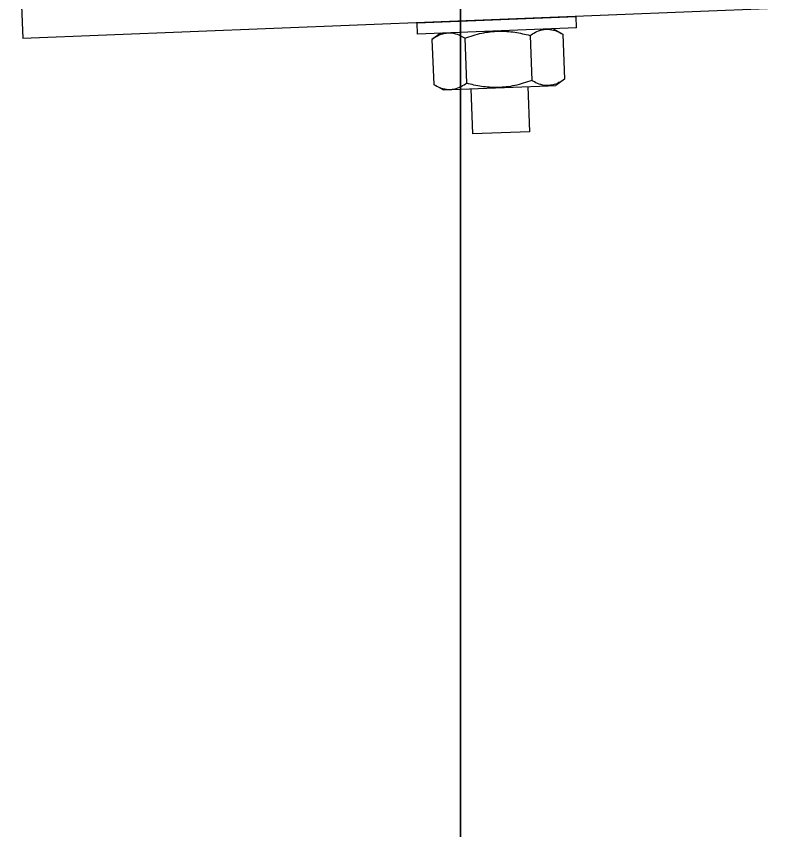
# Model space of a CAD drawing. Extents: x 9538 to 81668, y 7600 to 11751.
# Drawn here: x 11492.01 to 11498.99, y 9725.27 to 9732.75 of the extents above; entities that cross this region are included whole.
import ezdxf

# ---------------------------------------------------------------- set-up
doc = ezdxf.new("R2010")
doc.units = 0
doc.layers.add('dsnStdNameDate', color=7, linetype='Continuous')
doc.layers.add('dsnStdTable', color=7, linetype='Continuous')

msp = doc.modelspace()

# ---------------------------------------------------------------- linework, layer by layer
at = {"layer": 'dsnStdNameDate'}
for p, q in [((11496.0923, 9626.6588), (11496.0923, 9744.8878)), ((11496.0923, 9744.8878), (11496.0923, 9626.6588))]:
    msp.add_line(p, q, dxfattribs=at)
at = {"layer": 'dsnStdTable'}
for p, q in [((11492.0067, 9734.0392), (11492.0664, 9732.5472)), ((11492.0067, 9734.0392), (11492.0664, 9732.5472)), ((11498.9898, 9732.8241), (11492.0664, 9732.5472)), ((11498.9898, 9732.8241), (11492.0664, 9732.5472)), ((11495.6927, 9732.6923), (11497.1551, 9732.7508)), ((11495.6927, 9732.6923), (11497.1551, 9732.7508)), ((11497.1593, 9732.6465), (11497.1551, 9732.7508)), ((11497.1593, 9732.6465), (11497.1551, 9732.7508)), ((11495.6969, 9732.588), (11495.6927, 9732.6923)), ((11495.6969, 9732.588), (11495.6927, 9732.6923)), ((11497.1593, 9732.6465), (11495.6969, 9732.588)), ((11497.1593, 9732.6465), (11495.6969, 9732.588)), ((11495.9104, 9732.5966), (11495.8292, 9732.5408)), ((11495.9104, 9732.5966), (11495.8292, 9732.5408)), ((11496.9457, 9732.638), (11497.0311, 9732.5889)), ((11496.9457, 9732.638), (11497.0311, 9732.5889)), ((11497.0311, 9732.5889), (11497.0477, 9732.1734)), ((11497.0311, 9732.5889), (11497.0477, 9732.1734)), ((11495.8292, 9732.5408), (11495.8459, 9732.1253)), ((11495.8292, 9732.5408), (11495.8459, 9732.1253)), ((11496.1297, 9732.5528), (11496.1463, 9732.1373)), ((11496.1297, 9732.5528), (11496.1463, 9732.1373)), ((11496.7306, 9732.5768), (11496.7472, 9732.1613)), ((11496.7306, 9732.5768), (11496.7472, 9732.1613)), ((11497.0477, 9732.1734), (11496.9665, 9732.1176)), ((11497.0477, 9732.1734), (11496.9665, 9732.1176)), ((11495.9312, 9732.0762), (11495.8459, 9732.1253)), ((11495.9312, 9732.0762), (11495.8459, 9732.1253)), ((11495.9312, 9732.0762), (11496.8972, 9732.1148)), ((11495.9312, 9732.0762), (11496.8972, 9732.1148)), ((11496.2053, 9731.671), (11496.1887, 9732.0865)), ((11496.2053, 9731.671), (11496.1887, 9732.0865)), ((11496.7091, 9732.1073), (11496.7257, 9731.6918)), ((11496.7091, 9732.1073), (11496.7257, 9731.6918)), ((11496.8972, 9732.1148), (11496.9665, 9732.1176)), ((11496.8972, 9732.1148), (11496.9665, 9732.1176)), ((11496.7257, 9731.6918), (11496.2053, 9731.671)), ((11496.7257, 9731.6918), (11496.2053, 9731.671))]:
    msp.add_line(p, q, dxfattribs=at)
for points in [[(11496.1297, 9732.5528), (11496.1169, 9732.5598), (11496.0805, 9732.5795), (11496.0149, 9732.6007), (11495.9411, 9732.5964), (11495.8793, 9732.5728), (11495.8463, 9732.5517), (11495.8293, 9732.5408)], [(11496.1297, 9732.5528), (11496.1169, 9732.5598), (11496.0805, 9732.5795), (11496.0149, 9732.6007), (11495.9411, 9732.5964), (11495.8793, 9732.5728), (11495.8463, 9732.5517), (11495.8293, 9732.5408)], [(11496.1297, 9732.5528), (11496.1815, 9732.5696), (11496.2866, 9732.6037), (11496.4436, 9732.6206), (11496.5934, 9732.6101), (11496.6845, 9732.588), (11496.7306, 9732.5768)], [(11496.1297, 9732.5528), (11496.1815, 9732.5696), (11496.2866, 9732.6037), (11496.4436, 9732.6206), (11496.5934, 9732.6101), (11496.6845, 9732.588), (11496.7306, 9732.5768)], [(11496.7306, 9732.5768), (11496.7429, 9732.5848), (11496.7775, 9732.6074), (11496.8413, 9732.6338), (11496.9152, 9732.6354), (11496.9786, 9732.6168), (11497.0132, 9732.5984), (11497.0311, 9732.5889)], [(11496.7306, 9732.5768), (11496.7429, 9732.5848), (11496.7775, 9732.6074), (11496.8413, 9732.6338), (11496.9152, 9732.6354), (11496.9786, 9732.6168), (11497.0132, 9732.5984), (11497.0311, 9732.5889)], [(11495.8459, 9732.1253), (11495.8636, 9732.1159), (11495.8982, 9732.0974), (11495.9608, 9732.079), (11496.0348, 9732.0801), (11496.0988, 9732.1063), (11496.1341, 9732.1293), (11496.1463, 9732.1373)], [(11495.8459, 9732.1253), (11495.8636, 9732.1159), (11495.8982, 9732.0974), (11495.9608, 9732.079), (11496.0348, 9732.0801), (11496.0988, 9732.1063), (11496.1341, 9732.1293), (11496.1463, 9732.1373)], [(11496.7472, 9732.1613), (11496.6954, 9732.1445), (11496.5903, 9732.1104), (11496.4334, 9732.0936), (11496.2835, 9732.1041), (11496.1924, 9732.1261), (11496.1463, 9732.1373)], [(11496.7472, 9732.1613), (11496.6954, 9732.1445), (11496.5903, 9732.1104), (11496.4334, 9732.0936), (11496.2835, 9732.1041), (11496.1924, 9732.1261), (11496.1463, 9732.1373)], [(11497.0477, 9732.1734), (11497.0308, 9732.1625), (11496.9978, 9732.1414), (11496.9368, 9732.118), (11496.863, 9732.1133), (11496.7971, 9732.1343), (11496.7601, 9732.1544), (11496.7472, 9732.1613)], [(11497.0477, 9732.1734), (11497.0308, 9732.1625), (11496.9978, 9732.1414), (11496.9368, 9732.118), (11496.863, 9732.1133), (11496.7971, 9732.1343), (11496.7601, 9732.1544), (11496.7472, 9732.1613)]]:
    msp.add_open_spline(points, degree=3, dxfattribs=at)

doc.saveas('drawing.dxf')
